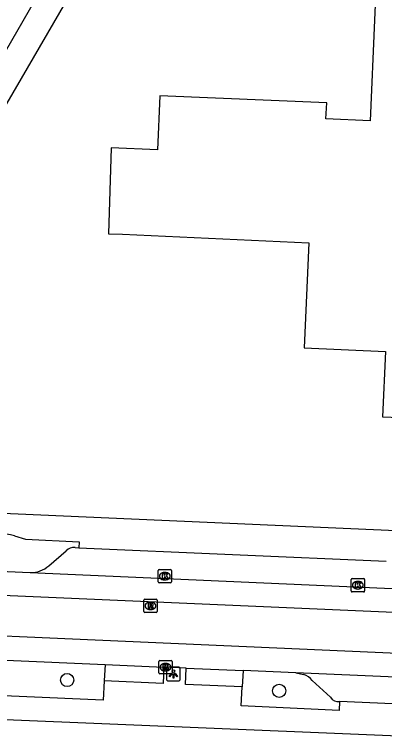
# Model space of a CAD drawing. Extents: x 161772 to 163123, y 383092 to 383917.
# Drawn here: x 162467.9 to 162495.4, y 383642.9 to 383696.2 of the extents above; entities that cross this region are included whole.
import ezdxf

# ---------------------------------------------------------------- set-up
doc = ezdxf.new("R2010")
doc.units = 0
for name, color, linetype in [('IMGEO_Boom', 7, 'Continuous'), ('IMGEO_Kolk', 7, 'Continuous'), ('IMGEO_Lichtpunt', 7, 'Continuous'), ('IMGEO_Pand', 7, 'Continuous'), ('IMGEO_Parkeervlak_open', 7, 'Continuous'), ('IMGEO_Rijbaan_lokaal_gesloten', 7, 'Continuous'), ('IMGEO_Rijbaan_lokaal_open', 7, 'Continuous'), ('IMGEO_Rioolput', 7, 'Continuous'), ('IMGEO_Voetpad_open', 7, 'Continuous')]:
    doc.layers.add(name, color=color, linetype=linetype)

msp = doc.modelspace()

# ---------------------------------------------------------------- linework, layer by layer
at = {"layer": 'IMGEO_Boom'}
for centre in [(162471.833, 383646.873), (162487.563, 383646.07)]:
    msp.add_circle(centre, 0.489, dxfattribs=at)
at = {"layer": 'IMGEO_Kolk'}
for p, q in [((162478.577, 383654.154), (162478.577, 383655.006)), ((162478.652, 383655.08), (162479.504, 383655.08)), ((162479.065, 383654.86), (162479.09, 383654.86)), ((162479.578, 383655.006), (162479.578, 383654.154)), ((162479.504, 383654.08), (162478.652, 383654.08)), ((162479.088, 383654.3), (162479.063, 383654.3)), ((162492.896, 383653.479), (162492.896, 383654.331)), ((162492.971, 383654.405), (162493.823, 383654.405)), ((162493.384, 383654.185), (162493.409, 383654.185)), ((162493.897, 383654.331), (162493.897, 383653.479)), ((162493.407, 383653.625), (162493.382, 383653.625)), ((162493.823, 383653.405), (162492.971, 383653.405)), ((162478.628, 383647.401), (162478.628, 383648.253)), ((162478.703, 383648.327), (162479.555, 383648.327)), ((162479.629, 383648.253), (162479.629, 383647.401)), ((162479.116, 383648.107), (162479.141, 383648.107)), ((162479.555, 383647.327), (162478.703, 383647.327)), ((162479.139, 383647.547), (162479.114, 383647.547))]:
    msp.add_line(p, q, dxfattribs=at)
for points in [[(162478.577, 383654.154), (162478.577, 383655.006)], [(162478.652, 383655.08), (162479.504, 383655.08)], [(162478.898, 383654.78), (162479.021, 383654.78), (162479.021, 383654.629), (162479.151, 383654.78), (162479.315, 383654.78), (162479.169, 383654.629), (162479.322, 383654.38), (162479.17, 383654.38), (162479.085, 383654.544), (162479.021, 383654.477), (162479.021, 383654.38), (162478.898, 383654.38), (162478.898, 383654.78)], [(162479.578, 383655.006), (162479.578, 383654.154)], [(162479.504, 383654.08), (162478.652, 383654.08)], [(162492.896, 383653.479), (162492.896, 383654.331)], [(162492.971, 383654.405), (162493.823, 383654.405)], [(162493.217, 383654.105), (162493.34, 383654.105), (162493.34, 383653.954), (162493.47, 383654.105), (162493.634, 383654.105), (162493.488, 383653.954), (162493.641, 383653.705), (162493.489, 383653.705), (162493.404, 383653.869), (162493.34, 383653.802), (162493.34, 383653.705), (162493.217, 383653.705), (162493.217, 383654.105)], [(162493.897, 383654.331), (162493.897, 383653.479)], [(162493.823, 383653.405), (162492.971, 383653.405)], [(162478.628, 383647.401), (162478.628, 383648.253)], [(162478.703, 383648.327), (162479.555, 383648.327)], [(162479.629, 383648.253), (162479.629, 383647.401)], [(162478.949, 383648.027), (162479.072, 383648.027), (162479.072, 383647.876), (162479.202, 383648.027), (162479.366, 383648.027), (162479.22, 383647.876), (162479.373, 383647.627), (162479.221, 383647.627), (162479.136, 383647.791), (162479.072, 383647.724), (162479.072, 383647.627), (162478.949, 383647.627), (162478.949, 383648.027)], [(162479.555, 383647.327), (162478.703, 383647.327)]]:
    msp.add_lwpolyline(points, dxfattribs=at)
for centre, start, end in [((162478.654, 383655.004), 91.552, 178.448), ((162478.654, 383655.004), 91.552, 178.448), ((162479.502, 383655.004), 1.552, 88.448), ((162479.502, 383655.004), 1.552, 88.448), ((162478.654, 383654.156), 181.552, 268.448), ((162478.654, 383654.156), 181.552, 268.448), ((162479.502, 383654.156), 271.552, 358.448), ((162479.502, 383654.156), 271.552, 358.448), ((162492.973, 383654.329), 91.552, 178.448), ((162492.973, 383654.329), 91.552, 178.448), ((162493.821, 383654.329), 1.552, 88.448), ((162493.821, 383654.329), 1.552, 88.448), ((162492.973, 383653.481), 181.552, 268.448), ((162492.973, 383653.481), 181.552, 268.448), ((162493.821, 383653.481), 271.552, 358.448), ((162493.821, 383653.481), 271.552, 358.448), ((162478.705, 383648.251), 91.552, 178.448), ((162478.705, 383648.251), 91.552, 178.448), ((162479.553, 383648.251), 1.552, 88.448), ((162479.553, 383648.251), 1.552, 88.448), ((162478.705, 383647.403), 181.552, 268.448), ((162478.705, 383647.403), 181.552, 268.448), ((162479.553, 383647.403), 271.552, 358.448), ((162479.553, 383647.403), 271.552, 358.448)]:
    msp.add_arc(centre, 0.0765, start, end, dxfattribs=at)
for centre, major_axis, ratio, start_param, end_param in [((162479.064, 383654.58), (-0.387, 0.002), 0.722429, 4.712389, 7.853982), ((162479.089, 383654.58), (-0.39, 0.002), 0.717154, 1.570796, 4.712389), ((162493.383, 383653.905), (-0.387, 0.002), 0.722429, 4.712389, 7.853982), ((162493.408, 383653.905), (-0.39, 0.002), 0.717154, 1.570796, 4.712389), ((162479.115, 383647.827), (-0.387, 0.002), 0.722429, 4.712389, 7.853982), ((162479.14, 383647.827), (-0.39, 0.002), 0.717154, 1.570796, 4.712389)]:
    msp.add_ellipse(centre, major_axis=major_axis, ratio=ratio, start_param=start_param, end_param=end_param, dxfattribs=at)
at = {"layer": 'IMGEO_Lichtpunt'}
for p, q in [((162479.214, 383647.728), (162479.214, 383646.921)), ((162479.214, 383647.728), (162479.214, 383646.921)), ((162480.116, 383647.823), (162479.308, 383647.823)), ((162480.116, 383647.823), (162479.308, 383647.823)), ((162480.21, 383646.921), (162480.21, 383647.728)), ((162480.21, 383646.921), (162480.21, 383647.728)), ((162479.308, 383646.827), (162480.116, 383646.827)), ((162479.308, 383646.827), (162480.116, 383646.827))]:
    msp.add_line(p, q, dxfattribs=at)
for points in [[(162479.588, 383647.392), (162479.627, 383647.364), (162479.439, 383647.102), (162479.401, 383647.129), (162479.588, 383647.392)], [(162479.69, 383647.344), (162479.737, 383647.344), (162479.737, 383647.022), (162479.69, 383647.022), (162479.69, 383647.344)], [(162479.8, 383647.364), (162479.838, 383647.391), (162480.025, 383647.129), (162479.986, 383647.101), (162479.8, 383647.364)]]:
    msp.add_lwpolyline(points, dxfattribs=at)
msp.add_circle((162479.713, 383647.526), 0.0994, dxfattribs=at)
for centre, start, end in [((162479.308, 383647.728), 90, 180), ((162479.308, 383647.728), 90, 180), ((162480.116, 383647.728), 0, 90), ((162480.116, 383647.728), 0, 90), ((162479.308, 383646.921), 180, 270), ((162479.308, 383646.921), 180, 270), ((162480.116, 383646.921), 270, 0), ((162480.116, 383646.921), 270, 360)]:
    msp.add_arc(centre, 0.0946, start, end, dxfattribs=at)
at = {"layer": 'IMGEO_Pand'}
msp.add_lwpolyline([(162505.757, 383702.834), (162494.957, 383703.302), (162494.309, 383688.346), (162491.032, 383688.488), (162491.083, 383689.667), (162478.715, 383690.206), (162478.54, 383686.19), (162475.113, 383686.339), (162474.895, 383679.974), (162475.949, 383679.927), (162489.755, 383679.308), (162489.416, 383671.505), (162495.442, 383671.244), (162495.231, 383666.402), (162497.18, 383666.317)], dxfattribs=at)
at = {"layer": 'IMGEO_Parkeervlak_open'}
for points in [[(162472.43, 383656.698), (162472.694, 383656.686)], [(162470.483, 383655.352), (162471.765, 383656.464)], [(162488.786, 383647.405), (162489.397, 383647.276)], [(162490.003, 383646.851), (162491.367, 383645.594)]]:
    msp.add_lwpolyline(points, dxfattribs=at)
for centre, radius, start, end in [((162472.333, 383655.911), 0.792, 82.9763, 135.7956), ((162469.137, 383656.852), 2.015, 269.0295, 311.9004), ((162488.991, 383646.052), 1.29, 38.2836, 71.6309), ((162491.944, 383645.939), 0.673, 210.875, 278.5272)]:
    msp.add_arc(centre, radius, start, end, dxfattribs=at)
at = {"layer": 'IMGEO_Rijbaan_lokaal_gesloten'}
for points in [[(162452.288, 383655.597), (162469.103, 383654.837)], [(162469.103, 383654.837), (162498.171, 383653.561)], [(162546.385, 383651.52), (162546.343, 383649.695), (162504.627, 383651.502), (162452.209, 383653.79)], [(162452.027, 383650.822), (162546.283, 383646.661), (162546.24, 383644.939)], [(162451.954, 383649.018), (162474.662, 383648.021)], [(162474.662, 383648.021), (162479.006, 383647.832)], [(162480.659, 383647.76), (162479.006, 383647.832)], [(162480.659, 383647.76), (162484.88, 383647.576)], [(162488.786, 383647.405), (162484.88, 383647.576)], [(162518.458, 383646.119), (162488.786, 383647.405)]]:
    msp.add_lwpolyline(points, dxfattribs=at)
at = {"layer": 'IMGEO_Rijbaan_lokaal_open'}
msp.add_lwpolyline([(162452.585, 383668.521), (162462.665, 383685.559), (162471.089, 383700.148), (162492.477, 383737.212)], dxfattribs=at)
at = {"layer": 'IMGEO_Rioolput'}
for p, q in [((162477.52, 383651.948), (162477.52, 383652.8)), ((162477.595, 383652.874), (162478.447, 383652.874)), ((162478.008, 383652.654), (162478.033, 383652.654)), ((162478.521, 383652.8), (162478.521, 383651.948)), ((162478.031, 383652.094), (162478.006, 383652.094)), ((162478.447, 383651.874), (162477.595, 383651.874))]:
    msp.add_line(p, q, dxfattribs=at)
for points in [[(162477.52, 383651.948), (162477.52, 383652.8)], [(162477.595, 383652.874), (162478.447, 383652.874)], [(162478.109, 383652.572), (162477.857, 383652.574), (162477.857, 383652.174)], [(162478.035, 383652.493), (162477.981, 383652.493), (162477.981, 383652.412)], [(162478.521, 383652.8), (162478.521, 383651.948)], [(162477.857, 383652.174), (162477.981, 383652.174), (162477.981, 383652.336), (162477.992, 383652.336)], [(162477.981, 383652.412), (162478.033, 383652.412)], [(162478.039, 383652.307), (162478.11, 383652.174), (162478.25, 383652.174), (162478.185, 383652.3)], [(162478.447, 383651.874), (162477.595, 383651.874)]]:
    msp.add_lwpolyline(points, dxfattribs=at)
for centre, radius, start, end in [((162477.597, 383652.798), 0.0765, 91.552, 178.448), ((162477.597, 383652.798), 0.0765, 91.552, 178.448), ((162478.017, 383652.601), 0.19, 274.7715, 282.9687), ((162478.041, 383652.397), 0.0964, 77.0061, 93.1865), ((162478.055, 383652.454), 0.0378, 276.6634, 79.6772), ((162478.108, 383652.462), 0.109, 350.3612, 89.416), ((162478.106, 383652.462), 0.112, 277.5842, 350.9817), ((162478.445, 383652.798), 0.0765, 1.552, 88.448), ((162478.445, 383652.798), 0.0765, 1.552, 88.448), ((162477.597, 383651.95), 0.0765, 181.552, 268.448), ((162477.597, 383651.95), 0.0765, 181.552, 268.448), ((162477.991, 383652.283), 0.0533, 26.0293, 88.6989), ((162478.09, 383652.247), 0.108, 29.5134, 73.7905), ((162478.445, 383651.95), 0.0765, 271.552, 358.448), ((162478.445, 383651.95), 0.0765, 271.552, 358.448)]:
    msp.add_arc(centre, radius, start, end, dxfattribs=at)
for centre, major_axis, ratio, start_param, end_param in [((162478.007, 383652.374), (-0.387, 0.002), 0.722429, 4.712389, 7.853982), ((162478.032, 383652.374), (-0.39, 0.002), 0.717154, 1.570796, 4.712389)]:
    msp.add_ellipse(centre, major_axis=major_axis, ratio=ratio, start_param=start_param, end_param=end_param, dxfattribs=at)
at = {"layer": 'IMGEO_Voetpad_open'}
for points in [[(162493.82, 383735.198), (162454.106, 383666.894), (162451.146, 383661.814)], [(162542.773, 383655.878), (162451.917, 383659.882), (162451.146, 383661.814)], [(162467.925, 383657.562), (162468.753, 383657.31), (162472.736, 383657.131), (162472.694, 383656.686)], [(162472.694, 383656.686), (162495.506, 383655.683)], [(162474.586, 383646.815), (162474.51, 383645.371), (162445.618, 383646.635), (162445.718, 383649.273)], [(162474.662, 383648.021), (162474.586, 383646.815)], [(162479.006, 383647.832), (162478.95, 383646.613), (162474.586, 383646.815)], [(162484.818, 383646.366), (162480.603, 383646.538), (162480.659, 383647.76)], [(162484.88, 383647.576), (162484.818, 383646.366)], [(162492.044, 383645.274), (162492.009, 383644.621), (162484.744, 383644.956), (162484.818, 383646.366)], [(162442.25, 383644.984), (162500, 383642.583), (162527.105, 383641.456), (162527.133, 383641.683), (162539.791, 383641.093)], [(162515.06, 383644.262), (162492.044, 383645.274)]]:
    msp.add_lwpolyline(points, dxfattribs=at)
msp.add_arc((162466.672, 383653.649), 4.108, 72.2481, 106.0739, dxfattribs=at)

doc.saveas('drawing.dxf')
